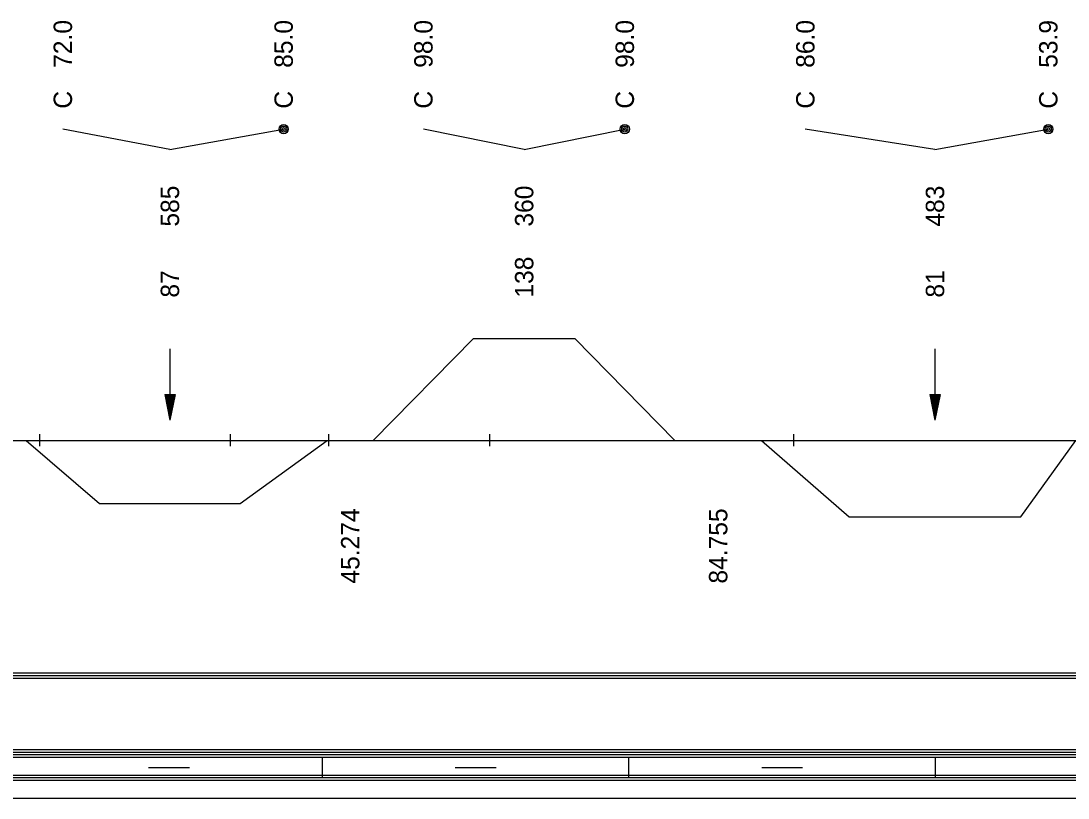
# Model space of a CAD drawing. Extents: x 2 to 10148, y 0 to 380.
# Drawn here: x 9455.5 to 9558, y 0 to 76.1 of the extents above; entities that cross this region are included whole.
import ezdxf

# ---------------------------------------------------------------- set-up
doc = ezdxf.new("R2010")
doc.units = 0
for name, color, linetype in [('KRIV1_CARA', 7, 'Continuous'), ('KRIV1_TEXT', 7, 'Continuous'), ('RAM', 7, 'Continuous'), ('STAN_CARA', 7, 'Continuous')]:
    doc.layers.add(name, color=color, linetype=linetype)

msp = doc.modelspace()

# ---------------------------------------------------------------- linework, layer by layer
for p, q in [((9457.31, 35.63), (9457.31, 34.44)), ((9475.97, 35.63), (9475.97, 34.44)), ((9485.6, 35.63), (9485.6, 34.44)), ((9501.35, 35.63), (9501.35, 34.44)), ((9531.11, 35.63), (9531.11, 34.44))]:
    msp.add_line(p, q)
at = {"layer": 'KRIV1_CARA'}
for p, q in [((9489.99, 35), (9499.79, 45)), ((9499.79, 45), (9509.7, 45)), ((9509.7, 45), (9519.5, 35)), ((9138.15, 35), (9867.82, 35)), ((9456, 35), (9463.2, 28.85)), ((9476.96, 28.85), (9485.46, 35)), ((9527.97, 35), (9536.57, 27.55)), ((9553.35, 27.55), (9558.75, 35)), ((9463.2, 28.85), (9476.96, 28.85)), ((9536.57, 27.55), (9553.35, 27.55))]:
    msp.add_line(p, q, dxfattribs=at)
at = {"layer": 'KRIV1_TEXT'}
for p, q in [((9470.08, 63.5), (9459.6, 65.5)), ((9470.08, 63.5), (9481.21, 65.5)), ((9504.75, 63.5), (9494.89, 65.5)), ((9504.75, 63.5), (9514.6, 65.5)), ((9544.96, 63.5), (9532.27, 65.5)), ((9544.96, 63.5), (9556.05, 65.5)), ((9470.08, 44), (9470.08, 42.2)), ((9544.96, 44), (9544.96, 42.2)), ((9470.08, 42.2), (9470.08, 40)), ((9544.96, 42.2), (9544.96, 40)), ((9470.08, 40), (9470.08, 37)), ((9544.96, 40), (9544.96, 37)), ((9469.58, 39.5), (9470.08, 37)), ((9469.58, 39.5), (9470.58, 39.5)), ((9469.68, 39.5), (9470.08, 37.5)), ((9469.78, 39.5), (9470.08, 38)), ((9469.88, 39.5), (9470.08, 38.5)), ((9469.98, 39.5), (9470.08, 39)), ((9470.58, 39.5), (9470.08, 37)), ((9470.48, 39.5), (9470.08, 37.5)), ((9470.38, 39.5), (9470.08, 38)), ((9470.28, 39.5), (9470.08, 38.5)), ((9470.18, 39.5), (9470.08, 39)), ((9470.08, 39.5), (9470.08, 39.5)), ((9470.08, 39.5), (9470.08, 39.5)), ((9544.46, 39.5), (9544.96, 37)), ((9544.46, 39.5), (9545.46, 39.5)), ((9544.56, 39.5), (9544.96, 37.5)), ((9544.66, 39.5), (9544.96, 38)), ((9544.76, 39.5), (9544.96, 38.5)), ((9544.86, 39.5), (9544.96, 39)), ((9545.46, 39.5), (9544.96, 37)), ((9545.36, 39.5), (9544.96, 37.5)), ((9545.26, 39.5), (9544.96, 38)), ((9545.16, 39.5), (9544.96, 38.5)), ((9545.06, 39.5), (9544.96, 39)), ((9544.96, 39.5), (9544.96, 39.5)), ((9544.96, 39.5), (9544.96, 39.5))]:
    msp.add_line(p, q, dxfattribs=at)
for centre, radius in [((9481.21, 65.5), 0.45), ((9481.21, 65.5), 0.3), ((9481.21, 65.5), 0.15), ((9514.6, 65.5), 0.45), ((9514.6, 65.5), 0.3), ((9514.6, 65.5), 0.15), ((9556.05, 65.5), 0.45), ((9556.05, 65.5), 0.3), ((9556.05, 65.5), 0.15)]:
    msp.add_circle(centre, radius, dxfattribs=at)
at = {"layer": 'RAM'}
for p, q in [((9138.15, 4.75), (9867.82, 4.75)), ((9138.15, 4.5), (9867.82, 4.5)), ((9138.15, 4.25), (9867.82, 4.25)), ((9138.15, 4), (9867.82, 4)), ((9485, 2), (9485, 4)), ((9515, 2), (9515, 4)), ((9545, 2), (9545, 4)), ((9138.15, 2.25), (9867.82, 2.25)), ((9468, 3), (9472, 3)), ((9498, 3), (9502, 3)), ((9528, 3), (9532, 3)), ((9138.15, 2), (9867.82, 2)), ((9138.15, 1.75), (9867.82, 1.75)), ((9138.15, 0), (9867.82, 0))]:
    msp.add_line(p, q, dxfattribs=at)
at = {"layer": 'STAN_CARA'}
for p, q in [((9302.8, 12.25), (9799.8, 12.25)), ((9302.8, 12), (9799.8, 12)), ((9302.8, 12), (9799.8, 12)), ((9302.8, 11.75), (9799.8, 11.75))]:
    msp.add_line(p, q, dxfattribs=at)

# ---------------------------------------------------------------- texts
at = {"layer": 'KRIV1_TEXT'}
for s, p in [('72.0', (9460.5, 71.5)), ('85.0', (9482.11, 71.5)), ('98.0', (9495.79, 71.5)), ('98.0', (9515.5, 71.5)), ('86.0', (9533.17, 71.5)), ('53.9', (9556.95, 71.5)), ('C', (9460.5, 67.5)), ('C', (9482.11, 67.5)), ('C', (9495.79, 67.5)), ('C', (9515.5, 67.5)), ('C', (9533.17, 67.5)), ('C', (9556.95, 67.5)), ('585', (9470.98, 55.95)), ('360', (9505.65, 55.95)), ('483', (9545.86, 55.95)), ('138', (9505.65, 49)), ('87', (9470.98, 49)), ('81', (9545.86, 49)), ('45.274', (9488.63, 21)), ('84.755', (9524.64, 21))]:
    msp.add_text(s, height=1.8, rotation=90, dxfattribs=at).set_placement(p)

doc.saveas('drawing.dxf')
